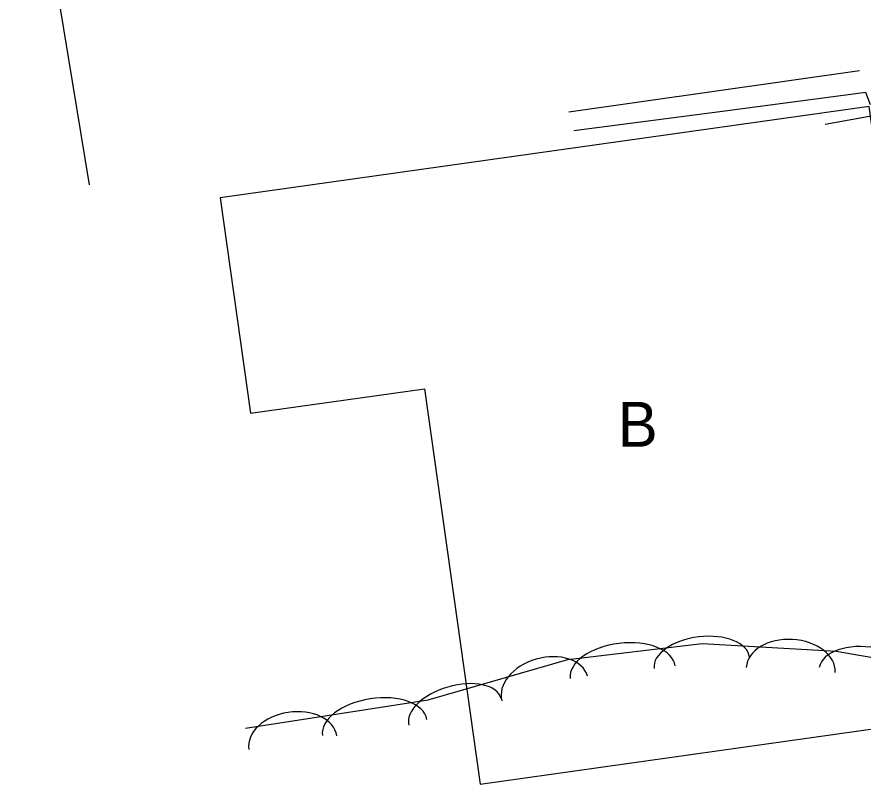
# Model space of a CAD drawing. Extents: x 954793 to 988390, y 1867850 to 1924428.
# Drawn here: x 957261.3 to 957355.5, y 1920221.8 to 1920307.1 of the extents above; entities that cross this region are included whole.
import ezdxf

# ---------------------------------------------------------------- set-up
doc = ezdxf.new("R2010")
doc.units = 0
for name, color, linetype in [('S_BUILDING', 7, 'Continuous'), ('S_BUILDING_ANNOT', 7, 'Continuous'), ('S_DITCHLINE', 7, 'Continuous'), ('S_DRIVEWAY', 7, 'Continuous'), ('S_EDGE_CONCRETE', 7, 'Continuous'), ('S_TREE', 7, 'Continuous')]:
    doc.layers.add(name, color=color, linetype=linetype)

msp = doc.modelspace()

# ---------------------------------------------------------------- linework, layer by layer
at = {"layer": 'S_BUILDING'}
msp.add_lwpolyline([(957356.177, 1920297.171), (957283.961, 1920287.021), (957287.331, 1920263.039), (957306.692, 1920265.76), (957312.876, 1920221.765), (957365.547, 1920229.168), (957363.264, 1920245.41), (957370.329, 1920246.403), (957365.339, 1920281.91), (957358.458, 1920280.943)], close=True, dxfattribs=at)
at = {"layer": 'S_DITCHLINE'}
msp.add_lwpolyline([(957355.09, 1920301.155), (957338.931, 1920298.847), (957322.772, 1920296.538)], dxfattribs=at)
at = {"layer": 'S_DRIVEWAY'}
for points in [[(957269.425, 1920288.47), (957261.338, 1920337.649), (957282.398, 1920338.537), (957333.207, 1920341.473), (957346.096, 1920343.393), (957344.293, 1920367.778), (957345.294, 1920396.847), (957346.439, 1920422.606), (957348.536, 1920450.114), (957350.011, 1920463.61), (957351.665, 1920482.221), (957351.928, 1920501.61), (957351.044, 1920518.793)], [(957362.502, 1920460.045), (957359.873, 1920447.787), (957358.64, 1920435.699), (957357.991, 1920406.996), (957356.533, 1920372.643), (957357.8, 1920344.352), (957389.819, 1920337.363), (957402.503, 1920325.567), (957405.762, 1920312.591), (957372.07, 1920307.275), (957361.858, 1920305.49), (957363.196, 1920297.316), (957351.29, 1920295.184)]]:
    msp.add_lwpolyline(points, dxfattribs=at)
at = {"layer": 'S_EDGE_CONCRETE'}
msp.add_lwpolyline([(957356.321, 1920297.344), (957355.817, 1920298.734), (957339.57, 1920296.595), (957323.323, 1920294.456)], dxfattribs=at)
at = {"layer": 'S_TREE'}
msp.add_lwpolyline([(957286.771, 1920227.978), (957307.087, 1920231.127), (957322.647, 1920235.628), (957337.587, 1920237.414), (957352.503, 1920236.569), (957359.998, 1920235.269)], dxfattribs=at)
for centre, major_axis, ratio in [((957328.746, 1920234.221), (-5.827, -0.696), 0.55008), ((957337.551, 1920235.273), (-5.309, -0.634), 0.540699), ((957347.451, 1920234.469), (-4.947, 0.28), 0.685311), ((957356.41, 1920233.739), (-5.782, 1.003), 0.55008), ((957320.072, 1920232.403), (-4.76, -1.377), 0.685311), ((957310.102, 1920229.791), (-5.136, -1.486), 0.540699), ((957301.144, 1920228.059), (-5.799, -0.899), 0.55008), ((957292.034, 1920226.383), (-4.897, -0.759), 0.685311)]:
    msp.add_ellipse(centre, major_axis=major_axis, ratio=ratio, start_param=3.141593, end_param=6.283185, dxfattribs=at)

# ---------------------------------------------------------------- texts
at = {"layer": 'S_BUILDING_ANNOT'}
msp.add_text('B', height=5, dxfattribs=at).set_placement((957328.189, 1920259.303))

doc.saveas('drawing.dxf')
